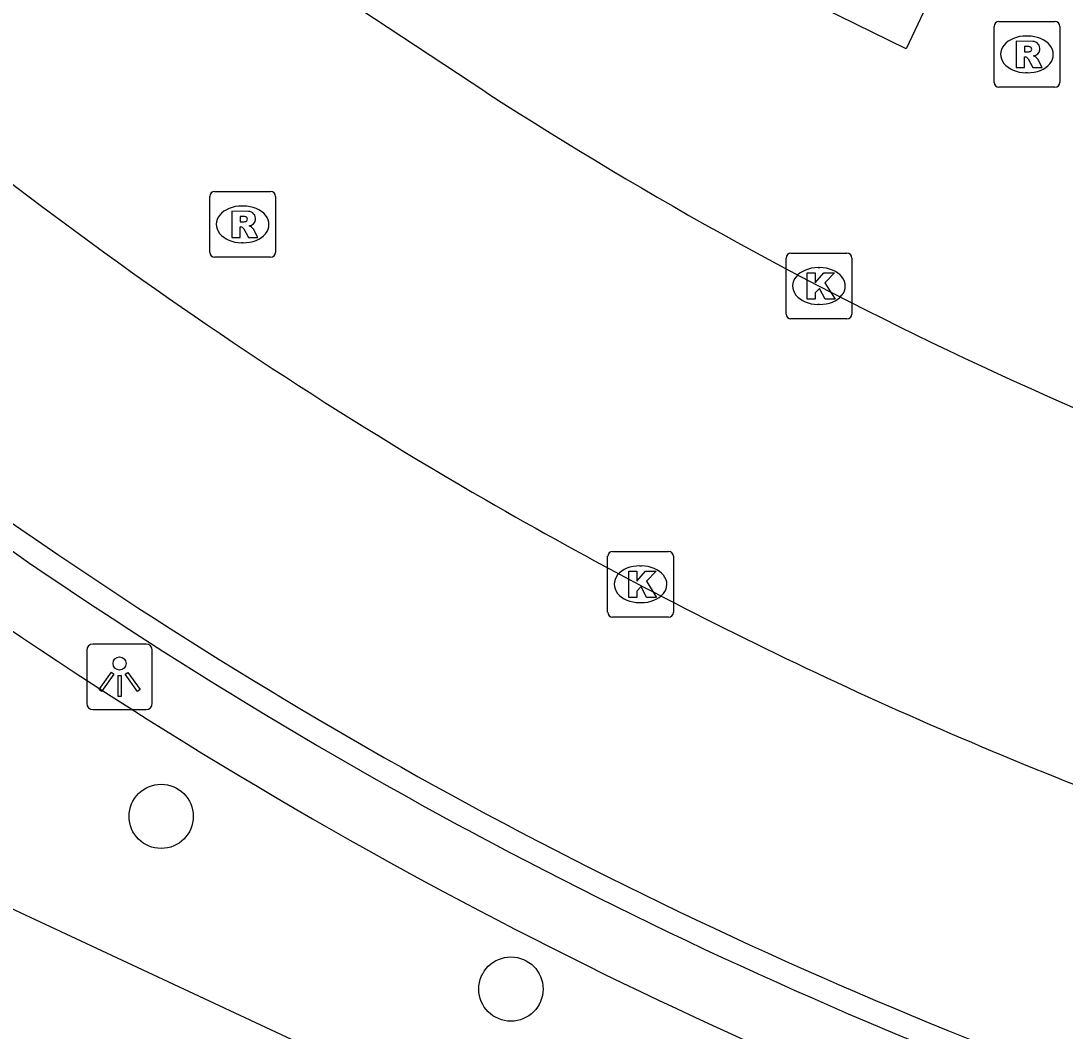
# Model space of a CAD drawing. Extents: x 158838 to 160074, y 386376 to 387776.
# Drawn here: x 159492.92 to 159508.82, y 386918.87 to 386934.24 of the extents above; entities that cross this region are included whole.
import ezdxf

# ---------------------------------------------------------------- set-up
doc = ezdxf.new("R2010")
doc.units = 0
for name, color, linetype in [('IMGEO_Boom', 7, 'Continuous'), ('IMGEO_Haag', 7, 'Continuous'), ('IMGEO_Kolk', 7, 'Continuous'), ('IMGEO_Lichtpunt', 7, 'Continuous'), ('IMGEO_Parkeervlak_open', 7, 'Continuous'), ('IMGEO_Rijbaan_lokaal_open', 7, 'Continuous'), ('IMGEO_Rioolput', 7, 'Continuous'), ('IMGEO_Voetpad_open', 7, 'Continuous')]:
    doc.layers.add(name, color=color, linetype=linetype)

msp = doc.modelspace()

# ---------------------------------------------------------------- linework, layer by layer
at = {"layer": 'IMGEO_Boom'}
for centre in [(159495.058, 386922.134), (159500.382, 386919.506)]:
    msp.add_circle(centre, 0.489, dxfattribs=at)
at = {"layer": 'IMGEO_Haag'}
for centre, radius, start, end in [((159534.46, 386986.422), 74.256, 225.6714, 241.79282), ((159534.434, 386986.388), 73.213, 226.47273, 241.7983), ((159534.544, 386986.691), 73.532, 241.834, 249.32547), ((159534.487, 386986.561), 74.391, 241.82506, 249.33666)]:
    msp.add_arc(centre, radius, start, end, dxfattribs=at)
at = {"layer": 'IMGEO_Kolk'}
for p, q in [((159504.57, 386929.779), (159504.57, 386930.631)), ((159504.645, 386930.705), (159505.497, 386930.705)), ((159505.571, 386930.631), (159505.571, 386929.779)), ((159505.058, 386930.485), (159505.083, 386930.485)), ((159505.081, 386929.925), (159505.056, 386929.925)), ((159505.497, 386929.705), (159504.645, 386929.705)), ((159501.929, 386926.166), (159502.781, 386926.166)), ((159501.854, 386925.24), (159501.854, 386926.092)), ((159502.855, 386926.092), (159502.855, 386925.24)), ((159502.342, 386925.946), (159502.367, 386925.946)), ((159502.365, 386925.386), (159502.34, 386925.386)), ((159502.781, 386925.166), (159501.929, 386925.166))]:
    msp.add_line(p, q, dxfattribs=at)
for points in [[(159504.57, 386929.779), (159504.57, 386930.631)], [(159504.645, 386930.705), (159505.497, 386930.705)], [(159505.571, 386930.631), (159505.571, 386929.779)], [(159504.891, 386930.405), (159505.014, 386930.405), (159505.014, 386930.254), (159505.144, 386930.405), (159505.308, 386930.405), (159505.162, 386930.254), (159505.315, 386930.005), (159505.163, 386930.005), (159505.078, 386930.169), (159505.014, 386930.102), (159505.014, 386930.005), (159504.891, 386930.005), (159504.891, 386930.405)], [(159505.497, 386929.705), (159504.645, 386929.705)], [(159501.929, 386926.166), (159502.781, 386926.166)], [(159501.854, 386925.24), (159501.854, 386926.092)], [(159502.855, 386926.092), (159502.855, 386925.24)], [(159502.175, 386925.866), (159502.298, 386925.866), (159502.298, 386925.715), (159502.428, 386925.866), (159502.592, 386925.866), (159502.446, 386925.715), (159502.599, 386925.466), (159502.447, 386925.466), (159502.362, 386925.63), (159502.298, 386925.563), (159502.298, 386925.466), (159502.175, 386925.466), (159502.175, 386925.866)], [(159502.781, 386925.166), (159501.929, 386925.166)]]:
    msp.add_lwpolyline(points, dxfattribs=at)
for centre, start, end in [((159504.647, 386930.629), 91.552, 178.448), ((159504.647, 386930.629), 91.552, 178.448), ((159505.495, 386930.629), 1.552, 88.448), ((159505.495, 386930.629), 1.552, 88.448), ((159504.647, 386929.781), 181.552, 268.448), ((159504.647, 386929.781), 181.552, 268.448), ((159505.495, 386929.781), 271.552, 358.448), ((159505.495, 386929.781), 271.552, 358.448), ((159501.931, 386926.09), 91.552, 178.448), ((159501.931, 386926.09), 91.552, 178.448), ((159502.779, 386926.09), 1.552, 88.448), ((159502.779, 386926.09), 1.552, 88.448), ((159501.931, 386925.242), 181.552, 268.448), ((159501.931, 386925.242), 181.552, 268.448), ((159502.779, 386925.242), 271.552, 358.448), ((159502.779, 386925.242), 271.552, 358.448)]:
    msp.add_arc(centre, 0.0765, start, end, dxfattribs=at)
for centre, major_axis, ratio, start_param, end_param in [((159505.057, 386930.205), (-0.387, 0.002), 0.722429, 4.712389, 7.853982), ((159505.082, 386930.205), (-0.39, 0.002), 0.717154, 1.570796, 4.712389), ((159502.341, 386925.666), (-0.387, 0.002), 0.722429, 4.712389, 7.853982), ((159502.366, 386925.666), (-0.39, 0.002), 0.717154, 1.570796, 4.712389)]:
    msp.add_ellipse(centre, major_axis=major_axis, ratio=ratio, start_param=start_param, end_param=end_param, dxfattribs=at)
at = {"layer": 'IMGEO_Lichtpunt'}
for p, q in [((159494.828, 386924.757), (159494.02, 386924.757)), ((159494.828, 386924.757), (159494.02, 386924.757)), ((159493.926, 386924.662), (159493.926, 386923.855)), ((159493.926, 386924.662), (159493.926, 386923.855)), ((159494.922, 386923.855), (159494.922, 386924.662)), ((159494.922, 386923.855), (159494.922, 386924.662)), ((159494.02, 386923.761), (159494.828, 386923.761)), ((159494.02, 386923.761), (159494.828, 386923.761))]:
    msp.add_line(p, q, dxfattribs=at)
for points in [[(159494.3, 386924.326), (159494.339, 386924.298), (159494.151, 386924.036), (159494.113, 386924.063), (159494.3, 386924.326)], [(159494.402, 386924.278), (159494.449, 386924.278), (159494.449, 386923.956), (159494.402, 386923.956), (159494.402, 386924.278)], [(159494.512, 386924.298), (159494.55, 386924.325), (159494.737, 386924.063), (159494.698, 386924.035), (159494.512, 386924.298)]]:
    msp.add_lwpolyline(points, dxfattribs=at)
msp.add_circle((159494.425, 386924.46), 0.0994, dxfattribs=at)
for centre, start, end in [((159494.02, 386924.662), 90, 180), ((159494.02, 386924.662), 90, 180), ((159494.828, 386924.662), 0, 90), ((159494.828, 386924.662), 0, 90), ((159494.02, 386923.855), 180, 270), ((159494.02, 386923.855), 180, 270), ((159494.828, 386923.855), 270, 0), ((159494.828, 386923.855), 270, 360)]:
    msp.add_arc(centre, 0.0946, start, end, dxfattribs=at)
at = {"layer": 'IMGEO_Parkeervlak_open'}
msp.add_lwpolyline([(159507.578, 386936.32), (159506.396, 386933.814), (159500, 386936.953), (159495.534, 386939.144), (159496.847, 386941.774), (159496.912, 386942.194)], dxfattribs=at)
for centre, radius, start, end in [((159534.437, 386986.393), 72.869, 227.0522, 241.79765), ((159534.479, 386986.533), 73.012, 241.82081, 249.32799)]:
    msp.add_arc(centre, radius, start, end, dxfattribs=at)
at = {"layer": 'IMGEO_Rijbaan_lokaal_open'}
msp.add_lwpolyline([(159500, 386933.156), (159497.237, 386934.981)], dxfattribs=at)
for centre, radius, start, end in [((159533.874, 386985.536), 67.675, 227.03934, 239.96407), ((159533.672, 386985.174), 61.965, 237.08417, 253.5375), ((159533.788, 386985.404), 67.517, 239.97116, 249.32411)]:
    msp.add_arc(centre, radius, start, end, dxfattribs=at)
at = {"layer": 'IMGEO_Rioolput'}
for p, q in [((159507.736, 386933.304), (159507.736, 386934.156)), ((159507.811, 386934.23), (159508.663, 386934.23)), ((159508.737, 386934.156), (159508.737, 386933.304)), ((159508.224, 386934.01), (159508.249, 386934.01)), ((159508.247, 386933.45), (159508.222, 386933.45)), ((159508.663, 386933.23), (159507.811, 386933.23)), ((159495.797, 386930.717), (159495.797, 386931.569)), ((159495.872, 386931.643), (159496.724, 386931.643)), ((159496.798, 386931.569), (159496.798, 386930.717)), ((159496.285, 386931.423), (159496.31, 386931.423)), ((159496.308, 386930.863), (159496.283, 386930.863)), ((159496.724, 386930.643), (159495.872, 386930.643))]:
    msp.add_line(p, q, dxfattribs=at)
for points in [[(159507.736, 386933.304), (159507.736, 386934.156)], [(159507.811, 386934.23), (159508.663, 386934.23)], [(159508.737, 386934.156), (159508.737, 386933.304)], [(159508.325, 386933.928), (159508.073, 386933.93), (159508.073, 386933.53)], [(159508.251, 386933.849), (159508.197, 386933.849), (159508.197, 386933.768)], [(159508.073, 386933.53), (159508.197, 386933.53), (159508.197, 386933.692), (159508.208, 386933.692)], [(159508.197, 386933.768), (159508.249, 386933.768)], [(159508.255, 386933.663), (159508.326, 386933.53), (159508.466, 386933.53), (159508.401, 386933.656)], [(159508.663, 386933.23), (159507.811, 386933.23)], [(159495.797, 386930.717), (159495.797, 386931.569)], [(159495.872, 386931.643), (159496.724, 386931.643)], [(159496.798, 386931.569), (159496.798, 386930.717)], [(159496.386, 386931.341), (159496.134, 386931.343), (159496.134, 386930.943)], [(159496.312, 386931.262), (159496.258, 386931.262), (159496.258, 386931.181)], [(159496.134, 386930.943), (159496.258, 386930.943), (159496.258, 386931.105), (159496.269, 386931.105)], [(159496.258, 386931.181), (159496.31, 386931.181)], [(159496.316, 386931.076), (159496.387, 386930.943), (159496.527, 386930.943), (159496.462, 386931.069)], [(159496.724, 386930.643), (159495.872, 386930.643)]]:
    msp.add_lwpolyline(points, dxfattribs=at)
for centre, radius, start, end in [((159507.813, 386934.154), 0.0765, 91.552, 178.448), ((159507.813, 386934.154), 0.0765, 91.552, 178.448), ((159508.661, 386934.154), 0.0765, 1.552, 88.448), ((159508.661, 386934.154), 0.0765, 1.552, 88.448), ((159508.257, 386933.753), 0.0964, 77.0061, 93.1865), ((159508.271, 386933.81), 0.0378, 276.6634, 79.6772), ((159508.324, 386933.818), 0.109, 350.3612, 89.416), ((159508.322, 386933.818), 0.112, 277.5842, 350.9817), ((159508.207, 386933.639), 0.0533, 26.0293, 88.6989), ((159508.233, 386933.957), 0.19, 274.7715, 282.9687), ((159508.306, 386933.603), 0.108, 29.5134, 73.7905), ((159507.813, 386933.306), 0.0765, 181.552, 268.448), ((159507.813, 386933.306), 0.0765, 181.552, 268.448), ((159508.661, 386933.306), 0.0765, 271.552, 358.448), ((159508.661, 386933.306), 0.0765, 271.552, 358.448), ((159495.874, 386931.567), 0.0765, 91.552, 178.448), ((159495.874, 386931.567), 0.0765, 91.552, 178.448), ((159496.722, 386931.567), 0.0765, 1.552, 88.448), ((159496.722, 386931.567), 0.0765, 1.552, 88.448), ((159496.318, 386931.166), 0.0964, 77.0061, 93.1865), ((159496.332, 386931.223), 0.0378, 276.6634, 79.6772), ((159496.385, 386931.231), 0.109, 350.3612, 89.416), ((159496.268, 386931.052), 0.0533, 26.0293, 88.6989), ((159496.294, 386931.37), 0.19, 274.7715, 282.9687), ((159496.383, 386931.231), 0.112, 277.5842, 350.9817), ((159496.367, 386931.016), 0.108, 29.5134, 73.7905), ((159495.874, 386930.719), 0.0765, 181.552, 268.448), ((159495.874, 386930.719), 0.0765, 181.552, 268.448), ((159496.722, 386930.719), 0.0765, 271.552, 358.448), ((159496.722, 386930.719), 0.0765, 271.552, 358.448)]:
    msp.add_arc(centre, radius, start, end, dxfattribs=at)
for centre, major_axis, ratio, start_param, end_param in [((159508.223, 386933.73), (-0.387, 0.002), 0.722429, 4.712389, 7.853982), ((159508.248, 386933.73), (-0.39, 0.002), 0.717154, 1.570796, 4.712389), ((159496.284, 386931.143), (-0.387, 0.002), 0.722429, 4.712389, 7.853982), ((159496.309, 386931.143), (-0.39, 0.002), 0.717154, 1.570796, 4.712389)]:
    msp.add_ellipse(centre, major_axis=major_axis, ratio=ratio, start_param=start_param, end_param=end_param, dxfattribs=at)
at = {"layer": 'IMGEO_Voetpad_open'}
msp.add_lwpolyline([(159488.508, 386922.724), (159493.29, 386920.492), (159500, 386917.36), (159519.31, 386908.348)], dxfattribs=at)

doc.saveas('drawing.dxf')
